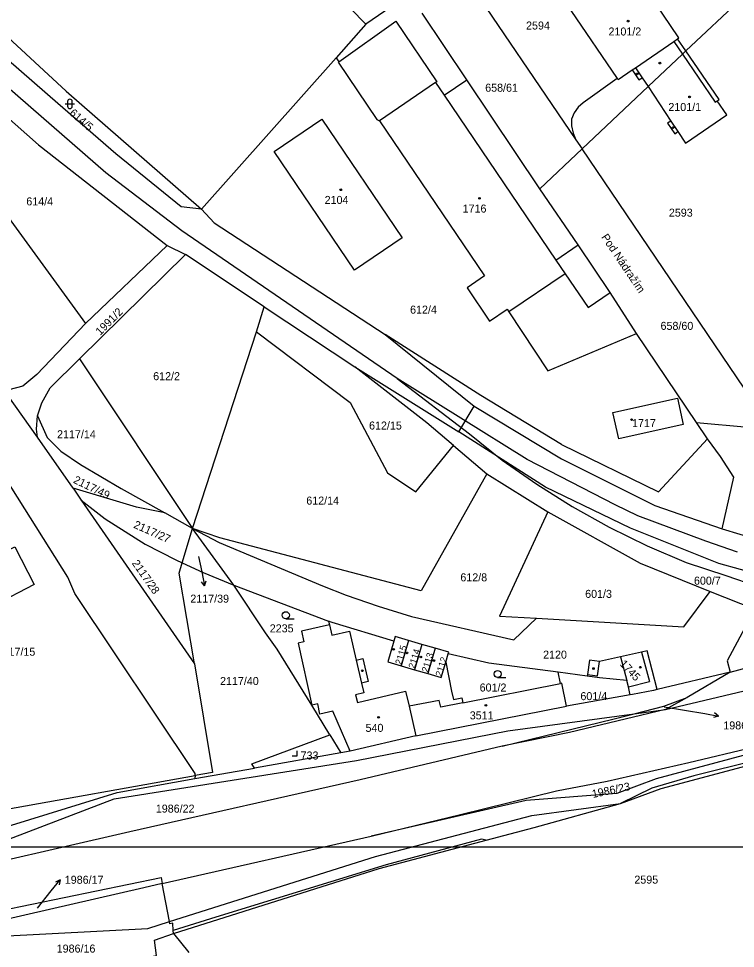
# Model space of a CAD drawing. Extents: x -679220 to -673243, y -1075091 to -1066557.
# Drawn here: x -675795.5 to -675643.3, y -1071521.5 to -1071323.9 of the extents above; entities that cross this region are included whole.
import ezdxf

# ---------------------------------------------------------------- set-up
doc = ezdxf.new("R2010")
doc.units = 0
for name, color, linetype in [('Default', 7, 'Continuous'), ('Hranice parcel', 7, 'Continuous'), ('Parcelní čísla', 7, 'Continuous'), ('Pop  PČ popisy', 7, 'Continuous'), ('Poz předměty', 7, 'Continuous'), ('Vnitřní kresba', 7, 'Continuous'), ('Značky budov', 7, 'Continuous'), ('Značky kultur', 7, 'Continuous')]:
    doc.layers.add(name, color=color, linetype=linetype)

msp = doc.modelspace()

# ---------------------------------------------------------------- linework, layer by layer
at = {"layer": 'Default'}
msp.add_lwpolyline([(-675625, -1071000), (-675625, -1071500), (-676250, -1071500), (-676250, -1071000)], close=True, dxfattribs=at)
at = {"layer": 'Hranice parcel'}
for p, q in [((-675630.15, -1071308.44), (-675653.82, -1071330.79)), ((-675712.56, -1071318.72), (-675721.8, -1071325.1)), ((-675721.8, -1071325.1), (-675725.02, -1071321.79)), ((-675721.8, -1071325.1), (-675728.12, -1071332.22)), ((-675728.12, -1071332.22), (-675756.68, -1071364.37)), ((-675661.86, -1071338.37), (-675675.87, -1071351.59)), ((-675675.87, -1071351.59), (-675684.83, -1071360.05)), ((-675641.41, -1071402.47), (-675675.87, -1071351.59)), ((-675781.29, -1071388.68), (-675764, -1071372.14)), ((-675764, -1071372.14), (-675760.12, -1071374.06)), ((-675760.12, -1071374.06), (-675782.59, -1071396.19)), ((-675743.35, -1071385.17), (-675760.12, -1071374.06)), ((-675745.03, -1071390.44), (-675743.35, -1071385.17)), ((-675743.35, -1071385.17), (-675724.09, -1071397.93)), ((-675758.6, -1071432.23), (-675745.03, -1071390.44)), ((-675651.56, -1071409.75), (-675664.28, -1071390.81)), ((-675724.09, -1071397.93), (-675702.02, -1071411.7)), ((-675791.49, -1071412.85), (-675799.31, -1071401.85)), ((-675702.02, -1071411.7), (-675698.75, -1071406.23)), ((-675783.94, -1071423.72), (-675791.49, -1071412.85)), ((-675703.16, -1071414.64), (-675696.11, -1071420.65)), ((-675696.11, -1071420.65), (-675683.11, -1071428.74)), ((-675783.94, -1071423.72), (-675782.24, -1071426.22)), ((-675782.24, -1071426.22), (-675758.21, -1071461.03)), ((-675758.6, -1071432.23), (-675764.46, -1071428.95)), ((-675760.77, -1071439.57), (-675758.6, -1071432.23)), ((-675749.84, -1071444.33), (-675758.6, -1071432.23)), ((-675749.84, -1071444.33), (-675729.72, -1071451.93)), ((-675648.68, -1071445.68), (-675639.2, -1071449.4)), ((-675712.71, -1071456.05), (-675714.29, -1071461.44)), ((-675709.87, -1071456.88), (-675712.71, -1071456.05)), ((-675709.87, -1071456.88), (-675711.47, -1071462.27)), ((-675707.04, -1071457.71), (-675709.87, -1071456.88)), ((-675707.04, -1071457.71), (-675708.65, -1071463.09)), ((-675704.83, -1071460.66), (-675704.29, -1071458.88)), ((-675714.29, -1071461.44), (-675711.47, -1071462.27)), ((-675711.47, -1071462.27), (-675708.65, -1071463.09)), ((-675674.76, -1071463.64), (-675680.91, -1071462.82)), ((-675680.42, -1071465.21), (-675680.91, -1071462.82)), ((-675644.38, -1071462.81), (-675659.89, -1071466.5)), ((-675644.38, -1071462.81), (-675653.57, -1071468.15)), ((-675701.18, -1071469.31), (-675680.42, -1071465.21)), ((-675665.66, -1071467.62), (-675679.14, -1071469.98)), ((-675729.42, -1071476.13), (-675733.27, -1071469.77)), ((-675711.14, -1071476.32), (-675679.14, -1071469.98)), ((-675729.42, -1071476.13), (-675727.09, -1071479.93)), ((-675727.09, -1071479.93), (-675745.4, -1071483.17)), ((-675758.07, -1071485.41), (-675745.4, -1071483.17)), ((-675805.04, -1071493.15), (-675758.03, -1071484.77)), ((-675758.03, -1071484.77), (-675758.07, -1071485.41)), ((-675762.66, -1071518.33), (-675759.37, -1071522.39))]:
    msp.add_line(p, q, dxfattribs=at)
for points in [[(-675854.82, -1071284.95), (-675848.63, -1071294.37), (-675837.94, -1071309.28), (-675816.23, -1071340.27), (-675801.2, -1071361.46), (-675781.29, -1071388.68)], [(-675854.82, -1071284.95), (-675847.64, -1071293.68), (-675841.21, -1071301.18), (-675834.97, -1071308.68), (-675828.73, -1071315.58), (-675822.64, -1071321.8), (-675814.56, -1071329.82), (-675803.16, -1071340.34), (-675791.31, -1071350.7), (-675764, -1071372.14)], [(-675701.34, -1071314.01), (-675677.19, -1071349.64), (-675675.87, -1071351.59)], [(-675653.82, -1071330.79), (-675655.58, -1071328.21), (-675655.29, -1071328.01), (-675665.22, -1071313.29), (-675678.27, -1071322.17), (-675668.38, -1071336.61), (-675668.21, -1071336.86), (-675665.2, -1071334.79), (-675663.79, -1071336.91), (-675663.12, -1071336.47), (-675661.86, -1071338.37)], [(-675807.43, -1071322.9), (-675805.49, -1071320.85), (-675785.42, -1071339.3), (-675756.68, -1071364.37)], [(-675756.68, -1071364.37), (-675761, -1071363.94), (-675774.88, -1071352.67), (-675787.22, -1071341.98), (-675797.7, -1071332.78), (-675807.43, -1071322.9)], [(-675684.83, -1071360.05), (-675700.35, -1071336.92), (-675709.83, -1071322.78)], [(-675653.82, -1071330.79), (-675654.56, -1071331.48), (-675661.86, -1071338.37)], [(-675661.86, -1071338.37), (-675657.02, -1071345.68), (-675657.69, -1071346.12), (-675656.19, -1071348.37), (-675655.53, -1071347.93), (-675653.91, -1071350.38), (-675645.13, -1071344.38), (-675647.18, -1071341.38), (-675646.76, -1071341.1), (-675653.82, -1071330.79)], [(-675728.12, -1071332.22), (-675727.53, -1071333.07), (-675727.69, -1071333.19), (-675719.45, -1071345.36), (-675718.91, -1071345.6), (-675696.57, -1071378.57), (-675700.3, -1071381.1), (-675695.5, -1071388.17), (-675691.77, -1071385.65), (-675691.39, -1071386.22), (-675683.15, -1071398.77), (-675664.28, -1071390.81)], [(-675724.19, -1071377.33), (-675741.28, -1071352.18), (-675731.16, -1071345.31), (-675714.08, -1071370.47), (-675724.19, -1071377.33)], [(-675664.28, -1071390.81), (-675669.88, -1071382.11), (-675676.73, -1071372.01), (-675684.83, -1071360.05)], [(-675756.68, -1071364.37), (-675753.98, -1071367.34), (-675717.68, -1071391.05), (-675698.75, -1071406.23)], [(-675781.29, -1071388.68), (-675791.67, -1071399.52), (-675794.62, -1071401.98), (-675797.61, -1071402.8), (-675799.31, -1071401.85)], [(-675745.03, -1071390.44), (-675725.14, -1071405.51), (-675717.2, -1071420.45), (-675711.14, -1071424.47), (-675703.16, -1071414.64)], [(-675758.03, -1071484.77), (-675758.01, -1071484.29), (-675783.58, -1071446.08), (-675785.08, -1071442.63), (-675812.93, -1071398.49), (-675816.59, -1071393.3)], [(-675791.49, -1071408.32), (-675790.61, -1071405.53), (-675788.84, -1071402.35), (-675782.59, -1071396.19)], [(-675782.59, -1071396.19), (-675782.3, -1071396.64), (-675758.6, -1071432.23)], [(-675703.16, -1071414.64), (-675708.82, -1071409.82), (-675724.09, -1071397.93)], [(-675654.4, -1071410.16), (-675668.06, -1071413.2), (-675669.3, -1071407.63), (-675655.63, -1071404.59), (-675654.4, -1071410.16)], [(-675698.75, -1071406.23), (-675680.21, -1071417.44), (-675660.4, -1071427.36), (-675646.12, -1071432.36)], [(-675791.49, -1071412.85), (-675791.72, -1071411.17), (-675791.49, -1071408.32)], [(-675791.49, -1071408.32), (-675789.47, -1071412.94), (-675786.56, -1071415.8), (-675782.4, -1071418.64), (-675773.78, -1071423.73), (-675764.46, -1071428.95)], [(-675651.56, -1071409.75), (-675640.62, -1071410.7), (-675637.78, -1071407.83)], [(-675646.12, -1071432.36), (-675643.61, -1071421.37), (-675646.49, -1071416.95), (-675649.24, -1071413.2), (-675651.56, -1071409.75)], [(-675630.91, -1071444.2), (-675633.82, -1071443.33), (-675637.59, -1071442.25), (-675646.83, -1071439.72), (-675665.6, -1071432.2), (-675683.61, -1071423.46), (-675702.02, -1071411.7)], [(-675696.11, -1071420.65), (-675710.01, -1071445.5), (-675752.77, -1071434.27), (-675758.6, -1071432.23)], [(-675764.46, -1071428.95), (-675770.52, -1071427.75), (-675783.94, -1071423.72)], [(-675782.24, -1071426.22), (-675777.14, -1071430.21), (-675768.65, -1071435.57), (-675762.15, -1071438.95), (-675760.77, -1071439.57)], [(-675683.11, -1071428.74), (-675693.42, -1071450.87), (-675685.55, -1071451.33)], [(-675683.11, -1071428.74), (-675663.5, -1071439.6), (-675648.68, -1071445.68)], [(-675758.6, -1071432.23), (-675752.95, -1071435.22), (-675730.97, -1071444.42), (-675725.97, -1071446.45), (-675719.18, -1071448.79), (-675712.12, -1071450.99), (-675690.33, -1071455.9), (-675685.55, -1071451.33)], [(-675646.12, -1071432.36), (-675634.84, -1071435.73), (-675627.63, -1071437.99), (-675616.48, -1071440.07), (-675613.37, -1071440.61)], [(-675801.36, -1071447.28), (-675820.14, -1071456.75), (-675822.61, -1071451.86), (-675803.7, -1071442.32), (-675804.67, -1071440.38), (-675796.3, -1071436.17), (-675792.22, -1071444.17), (-675800.69, -1071448.57), (-675801.36, -1071447.28)], [(-675758.21, -1071461.03), (-675761.42, -1071441.77), (-675760.77, -1071439.57)], [(-675760.77, -1071439.57), (-675756.32, -1071441.58), (-675749.84, -1071444.33)], [(-675733.27, -1071469.77), (-675740.63, -1071457.92), (-675743.1, -1071454.43), (-675749.84, -1071444.33)], [(-675685.55, -1071451.33), (-675654.26, -1071453.13), (-675648.68, -1071445.68)], [(-675639.2, -1071449.4), (-675645.04, -1071460.39), (-675644.38, -1071462.81)], [(-675729.72, -1071451.93), (-675729.54, -1071452.72), (-675735.45, -1071454.1), (-675734.94, -1071456.31), (-675736.17, -1071456.6), (-675733.27, -1071469.77)], [(-675715.83, -1071456.21), (-675728.96, -1071452.22), (-675729.72, -1071451.93)], [(-675715.83, -1071456.21), (-675717.12, -1071460.62), (-675714.29, -1071461.44)], [(-675712.71, -1071456.05), (-675715.54, -1071455.23), (-675715.83, -1071456.21)], [(-675704.29, -1071458.88), (-675704.19, -1071458.54), (-675707.04, -1071457.71)], [(-675659.89, -1071466.5), (-675662.02, -1071458.25), (-675663.21, -1071458.53), (-675667.67, -1071459.56), (-675672.17, -1071460.55), (-675674.27, -1071460.22), (-675674.71, -1071463.31), (-675674.76, -1071463.64)], [(-675644.38, -1071462.81), (-675629.71, -1071458.82), (-675620.39, -1071460.66), (-675617.27, -1071458.08)], [(-675680.91, -1071462.82), (-675695.66, -1071460.84), (-675704.29, -1071458.88)], [(-675765.01, -1071507.69), (-675720.68, -1071497.6), (-675701.7, -1071493), (-675681.33, -1071488.01), (-675670.56, -1071485.93), (-675653.21, -1071481.97), (-675639.53, -1071478.73), (-675629.19, -1071475.57), (-675618.73, -1071471.91), (-675604.22, -1071466.89), (-675596.96, -1071465.22), (-675589.14, -1071463.42), (-675580.81, -1071461.62), (-675576.11, -1071460.61)], [(-675758.21, -1071461.03), (-675754.37, -1071484.11), (-675758.03, -1071484.77)], [(-675708.65, -1071463.09), (-675705.82, -1071463.92), (-675704.83, -1071460.66)], [(-675704.83, -1071460.66), (-675703.57, -1071466.79), (-675703.19, -1071468.58), (-675701.42, -1071468.22), (-675701.18, -1071469.31)], [(-675665.66, -1071467.62), (-675665.72, -1071467.31), (-675666.03, -1071465.92), (-675666.38, -1071464.54), (-675672.15, -1071463.99), (-675674.76, -1071463.64)], [(-675762.66, -1071518.33), (-675718.98, -1071504.52), (-675696.21, -1071498.47), (-675686.03, -1071495.76), (-675667.73, -1071490.69), (-675659.08, -1071487.52), (-675634.37, -1071480.95), (-675603.24, -1071472.27), (-675600.58, -1071471.53), (-675591.26, -1071468.63), (-675587.81, -1071467.56), (-675583.37, -1071466.18)], [(-675679.14, -1071469.98), (-675680.13, -1071465.15), (-675680.42, -1071465.21)], [(-675692.82, -1071478.48), (-675669.02, -1071472.69), (-675664.8, -1071471.63), (-675658.47, -1071470.03), (-675653.57, -1071468.15)], [(-675653.57, -1071468.15), (-675658.17, -1071470.73), (-675678.54, -1071475.58), (-675692.82, -1071478.48)], [(-675659.89, -1071466.5), (-675660.67, -1071466.69), (-675665.19, -1071467.54), (-675665.66, -1071467.62)], [(-675701.18, -1071469.31), (-675705.87, -1071470.23), (-675706.2, -1071468.78), (-675712.61, -1071470.04), (-675711.14, -1071476.32)], [(-675745.4, -1071483.17), (-675746.03, -1071482.26), (-675729.42, -1071476.13)], [(-675711.14, -1071476.32), (-675725.13, -1071479.59), (-675727.09, -1071479.93)], [(-675692.82, -1071478.48), (-675722.98, -1071485.64), (-675771.94, -1071496.74), (-675814.37, -1071506.52), (-675814.77, -1071506.62)], [(-675816.83, -1071501.25), (-675807.89, -1071498.61), (-675774.62, -1071488.33), (-675758.07, -1071485.41)], [(-675799.42, -1071515.63), (-675799.43, -1071515.45), (-675799.65, -1071513.5), (-675765.24, -1071506.45), (-675765.01, -1071507.69)], [(-675765.01, -1071507.69), (-675768.92, -1071508.58), (-675799.42, -1071515.63)], [(-675762.66, -1071518.33), (-675762.7, -1071517.7), (-675762.79, -1071516.09), (-675763.39, -1071516.29), (-675763.48, -1071515.8), (-675765.01, -1071507.69)], [(-675781.27, -1071526.04), (-675766.22, -1071523), (-675766.64, -1071519.74), (-675762.66, -1071518.33)]]:
    msp.add_lwpolyline(points, dxfattribs=at)
at = {"layer": 'Pop  PČ popisy'}
for p, q in [((-675757.32, -1071438.24), (-675756.64, -1071441.5)), ((-675756.64, -1071441.5), (-675756.02, -1071444.44)), ((-675756.02, -1071444.44), (-675756.71, -1071443.56)), ((-675756.02, -1071444.44), (-675755.73, -1071443.35)), ((-675658.43, -1071470.16), (-675649.83, -1071471.6)), ((-675649.83, -1071471.6), (-675646.88, -1071472.12)), ((-675646.88, -1071472.12), (-675647.95, -1071472.44)), ((-675646.88, -1071472.12), (-675647.77, -1071471.45)), ((-675788.59, -1071509.25), (-675786.7, -1071506.92)), ((-675786.7, -1071506.92), (-675787.72, -1071507.38)), ((-675786.7, -1071506.92), (-675786.94, -1071508.01)), ((-675791.54, -1071512.95), (-675788.59, -1071509.25))]:
    msp.add_line(p, q, dxfattribs=at)
at = {"layer": 'Poz předměty'}
for p, q in [((-675776.99, -1071356.66), (-675797.91, -1071338.51)), ((-675760.84, -1071369), (-675776.99, -1071356.66)), ((-675715.13, -1071400.38), (-675760.84, -1071369)), ((-675701.6, -1071408.8), (-675715.13, -1071400.38)), ((-675715.13, -1071400.38), (-675699.79, -1071412.17)), ((-675687.51, -1071417.57), (-675701.6, -1071408.8)), ((-675699.79, -1071412.17), (-675692.86, -1071417.75)), ((-675692.86, -1071417.75), (-675685.44, -1071422.84)), ((-675668.84, -1071427.23), (-675687.51, -1071417.57)), ((-675685.44, -1071422.84), (-675677.98, -1071427.6)), ((-675677.98, -1071427.6), (-675670.1, -1071431.98)), ((-675664.01, -1071429.58), (-675668.84, -1071427.23)), ((-675649.56, -1071434.95), (-675664.01, -1071429.58)), ((-675670.1, -1071431.98), (-675662.06, -1071435.96)), ((-675662.06, -1071435.96), (-675653.79, -1071439.5)), ((-675642.88, -1071437.27), (-675649.56, -1071434.95)), ((-675653.79, -1071439.5), (-675645.36, -1071442.28)), ((-675645.36, -1071442.28), (-675633.93, -1071446.19))]:
    msp.add_line(p, q, dxfattribs=at)
at = {"layer": 'Vnitřní kresba'}
for p, q in [((-675727.53, -1071333.07), (-675715.42, -1071324.49)), ((-675715.42, -1071324.49), (-675706.72, -1071337.34)), ((-675664.53, -1071334.35), (-675656.41, -1071328.78)), ((-675656.41, -1071328.78), (-675655.58, -1071328.21)), ((-675656.41, -1071328.78), (-675654.56, -1071331.48)), ((-675654.56, -1071331.48), (-675647.59, -1071341.67)), ((-675665.2, -1071334.79), (-675664.53, -1071334.35)), ((-675664.53, -1071334.35), (-675663.12, -1071336.47)), ((-675706.97, -1071337.51), (-675718.91, -1071345.6)), ((-675706.72, -1071337.34), (-675706.97, -1071337.51)), ((-675706.97, -1071337.51), (-675705.13, -1071340.19)), ((-675705.13, -1071340.19), (-675700.35, -1071336.92)), ((-675668.38, -1071336.61), (-675675.63, -1071341.78)), ((-675705.13, -1071340.19), (-675681.43, -1071375.23)), ((-675675.63, -1071341.78), (-675676.68, -1071342.7)), ((-675647.59, -1071341.67), (-675647.18, -1071341.38)), ((-675676.68, -1071342.7), (-675677.54, -1071343.91)), ((-675677.54, -1071343.91), (-675678.09, -1071345.29)), ((-675678.09, -1071345.29), (-675678.08, -1071346.73)), ((-675657.02, -1071345.68), (-675655.53, -1071347.93)), ((-675678.08, -1071346.73), (-675677.74, -1071348.26)), ((-675677.74, -1071348.26), (-675677.19, -1071349.64)), ((-675681.43, -1071375.23), (-675676.73, -1071372.01)), ((-675681.43, -1071375.23), (-675679.45, -1071378.13)), ((-675679.45, -1071378.13), (-675691.39, -1071386.22)), ((-675679.45, -1071378.13), (-675674.55, -1071385.3)), ((-675674.55, -1071385.3), (-675669.88, -1071382.11)), ((-675697.35, -1071404.02), (-675717.68, -1071391.05)), ((-675680.2, -1071414.4), (-675697.35, -1071404.02)), ((-675680.2, -1071414.4), (-675659.62, -1071424.44)), ((-675659.62, -1071424.44), (-675649.24, -1071413.2)), ((-675729.54, -1071452.72), (-675729.03, -1071454.93)), ((-675729.03, -1071454.93), (-675725.28, -1071454.05)), ((-675725.28, -1071454.05), (-675723.84, -1071460.21)), ((-675658.17, -1071470.73), (-675587.75, -1071453.96)), ((-675723.84, -1071460.21), (-675722.41, -1071459.87)), ((-675723.84, -1071460.21), (-675722.7, -1071465.09)), ((-675722.41, -1071459.87), (-675721.26, -1071464.76)), ((-675667.67, -1071459.56), (-675666.38, -1071464.54)), ((-675663.21, -1071458.53), (-675661.56, -1071464.76)), ((-675672.58, -1071463.6), (-675672.17, -1071460.55)), ((-675674.71, -1071463.31), (-675672.58, -1071463.6)), ((-675721.26, -1071464.76), (-675722.7, -1071465.09)), ((-675722.7, -1071465.09), (-675722.21, -1071467.17)), ((-675666.03, -1071465.92), (-675661.56, -1071464.76)), ((-675722.21, -1071467.17), (-675723.97, -1071467.58)), ((-675723.97, -1071467.58), (-675723.59, -1071469.23)), ((-675723.59, -1071469.23), (-675713.36, -1071466.84)), ((-675713.36, -1071466.84), (-675712.61, -1071470.04)), ((-675732.01, -1071469.49), (-675733.27, -1071469.77)), ((-675731.53, -1071471.69), (-675732.01, -1071469.49)), ((-675728.82, -1071471.1), (-675731.53, -1071471.69)), ((-675725.13, -1071479.59), (-675728.82, -1071471.1)), ((-675691.61, -1071475.25), (-675664.8, -1071471.63)), ((-675664.8, -1071471.63), (-675658.17, -1071470.73)), ((-675723.75, -1071481.57), (-675691.61, -1071475.25)), ((-675634.89, -1071478.69), (-675660.16, -1071485.45)), ((-675775.26, -1071489.68), (-675723.75, -1071481.57)), ((-675638.63, -1071481.45), (-675652.11, -1071484.81)), ((-675660.16, -1071485.45), (-675668.46, -1071488.55)), ((-675652.11, -1071484.81), (-675661.05, -1071487.44)), ((-675661.05, -1071487.44), (-675667.73, -1071490.69)), ((-675814.63, -1071504.8), (-675775.26, -1071489.68)), ((-675687.75, -1071490.07), (-675720.68, -1071497.6)), ((-675668.46, -1071488.55), (-675687.75, -1071490.07)), ((-675686.51, -1071493.24), (-675667.73, -1071490.69)), ((-675719.73, -1071501.99), (-675686.51, -1071493.24)), ((-675697.22, -1071498.24), (-675717.48, -1071503.73)), ((-675696.21, -1071498.47), (-675697.22, -1071498.24)), ((-675763.48, -1071515.8), (-675719.73, -1071501.99)), ((-675717.48, -1071503.73), (-675753.65, -1071514.87)), ((-675753.65, -1071514.87), (-675762.7, -1071517.7)), ((-675799.23, -1071518.87), (-675768.11, -1071517.26)), ((-675768.11, -1071517.26), (-675763.48, -1071515.8))]:
    msp.add_line(p, q, dxfattribs=at)
at = {"layer": 'Značky budov'}
for centre in [(-675666.08, -1071324.45), (-675659.34, -1071333.37), (-675664.17, -1071335.66), (-675653.04, -1071340.54), (-675656.56, -1071347.1), (-675727.1, -1071360.29), (-675697.65, -1071362.09), (-675665.34, -1071409.12), (-675715.9, -1071457.93), (-675713.03, -1071458.69), (-675710.11, -1071459.56), (-675707.33, -1071460.31), (-675722.54, -1071462.49), (-675673.44, -1071462.01), (-675663.51, -1071461.74), (-675696.29, -1071469.83), (-675719.09, -1071472.4)]:
    msp.add_circle(centre, 0.175, dxfattribs=at)
at = {"layer": 'Značky kultur'}
for p, q in [((-675785.14, -1071341.53), (-675785.14, -1071342.53)), ((-675784.14, -1071342.53), (-675784.14, -1071341.53)), ((-675785.64, -1071342.03), (-675783.64, -1071342.03)), ((-675738.78, -1071451.44), (-675737.03, -1071451.44)), ((-675693.8, -1071463.92), (-675692.05, -1071463.92)), ((-675736.4, -1071480.53), (-675736.4, -1071479.53)), ((-675737.4, -1071480.53), (-675736.4, -1071480.53))]:
    msp.add_line(p, q, dxfattribs=at)
for centre in [(-675738.78, -1071450.69), (-675693.8, -1071463.17)]:
    msp.add_circle(centre, 0.75, dxfattribs=at)
for centre, start, end in [((-675784.64, -1071341.53), 0, 180), ((-675784.64, -1071342.53), 180, 359.9879)]:
    msp.add_arc(centre, 0.5, start, end, dxfattribs=at)

# ---------------------------------------------------------------- texts
at = {"layer": 'Parcelní čísla'}
for s, p in [('2594', (-675687.76, -1071326.23)), ('2101/2', (-675670.25, -1071327.5)), ('658/61', (-675696.44, -1071339.45)), ('2101/1', (-675657.54, -1071343.54)), ('2104', (-675730.54, -1071363.29)), ('614/4', (-675793.89, -1071363.6)), ('1716', (-675701.23, -1071365.13)), ('2593', (-675657.43, -1071365.99)), ('612/4', (-675712.39, -1071386.6)), ('658/60', (-675659.2, -1071390.05)), ('612/2', (-675766.95, -1071400.74)), ('1717', (-675665.25, -1071410.71)), ('612/15', (-675721.1, -1071411.23)), ('2117/14', (-675787.36, -1071413.08)), ('612/14', (-675734.43, -1071427.18)), ('612/8', (-675701.71, -1071443.49)), ('600/7', (-675652.1, -1071444.19)), ('2117/39', (-675759.06, -1071448.02)), ('601/3', (-675675.21, -1071447)), ('2235', (-675742.19, -1071454.33)), ('2117/15', (-675800.2, -1071459.29)), ('2120', (-675684.14, -1071459.91)), ('2117/40', (-675752.75, -1071465.52)), ('601/2', (-675697.62, -1071466.9)), ('601/4', (-675676.22, -1071468.73)), ('3511', (-675699.72, -1071472.82)), ('540', (-675721.85, -1071475.47)), ('1986/24', (-675645.87, -1071474.95)), ('733', (-675735.64, -1071481.34)), ('1986/22', (-675766.39, -1071492.63)), ('1986/17', (-675785.72, -1071507.75)), ('2595', (-675664.76, -1071507.72)), ('1986/16', (-675787.44, -1071522.37))]:
    msp.add_text(s, height=1.7, dxfattribs=at).set_placement(p)
for s, height, rotation, p in [('614/5', 1.7, 319, (-675784.88, -1071344.19)), ('1991/2', 1.7, 45, (-675778.18, -1071391.31)), ('2117/49', 1.7, 334, (-675784.06, -1071422.48)), ('2117/27', 1.7, 336, (-675771.26, -1071432.04)), ('2117/28', 1.7, 305, (-675771.55, -1071439.65)), ('2115', 1.4, 73, (-675714.27, -1071461.31)), ('2114', 1.4, 73, (-675711.45, -1071462.09)), ('2113', 1.4, 73, (-675708.62, -1071462.91)), ('2112', 1.4, 73, (-675705.71, -1071463.8)), ('1745', 1.7, 313, (-675667.99, -1071461.13)), ('1986/23', 1.7, 12, (-675673.57, -1071489.53))]:
    msp.add_text(s, height=height, rotation=rotation, dxfattribs=at).set_placement(p)
at = {"layer": 'Pop  PČ popisy'}
msp.add_text('Pod Nádražím', height=1.7, rotation=304, dxfattribs=at).set_placement((-675671.86, -1071370.35))

doc.saveas('drawing.dxf')
